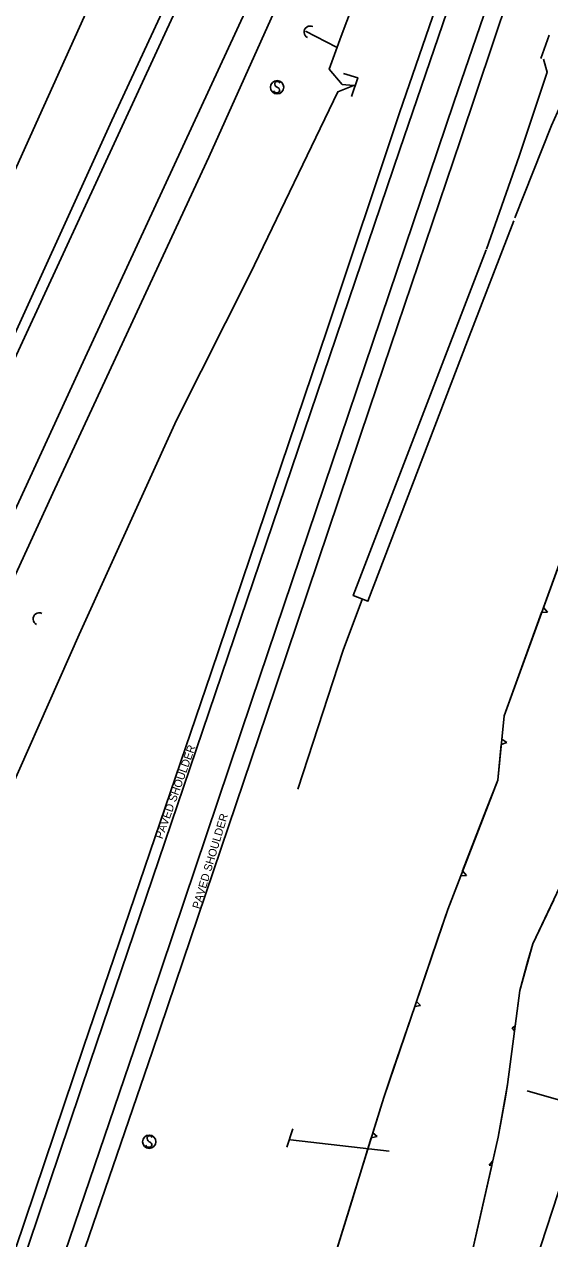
# Model space of a CAD drawing. Extents: x 978516 to 993312, y 1836504 to 1846212.
# Drawn here: x 982007 to 982203.8, y 1842943.3 to 1843398.7 of the extents above; entities that cross this region are included whole.
import ezdxf

# ---------------------------------------------------------------- set-up
doc = ezdxf.new("R2010")
doc.units = 0
for name, color, linetype in [('S_CROSS_DRAIN', 7, 'Continuous'), ('S_EDGE_PAVEMENT', 7, 'Continuous'), ('S_HEADWALL', 7, 'Continuous'), ('S_SHOULDER', 7, 'Continuous'), ('S_SHOULDER_ANNOT', 7, 'Continuous'), ('S_SIDE_DRAIN', 7, 'Continuous'), ('S_SIGN', 7, 'Continuous'), ('S_STREAM', 7, 'Continuous'), ('S_TREE', 7, 'Continuous'), ('S_UTILITY_POLE', 7, 'Continuous')]:
    doc.layers.add(name, color=color, linetype=linetype)

msp = doc.modelspace()

# ---------------------------------------------------------------- linework, layer by layer
at = {"layer": 'S_CROSS_DRAIN'}
for centre in [(982114.09, 1843395.75), (982012.56, 1843175.7)]:
    msp.add_arc(centre, 2.3, 63.9932, 244.3223, dxfattribs=at)
at = {"layer": 'S_EDGE_PAVEMENT'}
for points in [[(981789.25, 1842808.86), (981838.12, 1842914.35), (981901.96, 1843053.16), (981984.85, 1843233.32), (982064.19, 1843405.17), (982101.67, 1843487.19)], [(982119.03, 1843466.37), (982096.74, 1843418.67), (982029, 1843272.11), (981977.78, 1843160.81), (981902.68, 1842997.65), (981844.43, 1842871.29), (981807.01, 1842789.3)], [(981980.93, 1842857.43), (981993.13, 1842895.59), (982031.59, 1843009.45), (982073.75, 1843133.55), (982147.74, 1843351.74), (982186.25, 1843464.79)], [(982198.69, 1843459.03), (982167.94, 1843369.35), (982092.06, 1843144.9), (982049.98, 1843019.68), (982011.04, 1842905.36)]]:
    msp.add_lwpolyline(points, dxfattribs=at)
at = {"layer": 'S_HEADWALL'}
for points in [[(982203.6, 1843394.58), (982200.48, 1843385.88)], [(982129.55, 1843371.56), (982131.89, 1843378.63), (982126.6, 1843380.23)], [(982107.55, 1842984.52), (982105.39, 1842977.56)]]:
    msp.add_lwpolyline(points, dxfattribs=at)
at = {"layer": 'S_SHOULDER'}
for points in [[(982097.08, 1843486.24), (982039.8, 1843362.56), (981995.19, 1843264.75), (981952.2, 1843172.24), (981881.72, 1843019.31), (981832.85, 1842912.29), (981784.9, 1842808.77)], [(982180.73, 1843461.94), (982147.57, 1843365.49), (982120.53, 1843284.55), (982077.03, 1843155.6), (982029.21, 1843015.14), (981988.83, 1842895.7)], [(981819.67, 1842793.77), (981885.9, 1842937.09), (981960.15, 1843097.91), (982018.44, 1843224.46), (982076.14, 1843348.88), (982122.38, 1843451.81)], [(982001.56, 1842855.88), (982025.44, 1842927.27), (982055.02, 1843013.64), (982097.73, 1843140.01), (982136.34, 1843254.59), (982170.44, 1843355.4), (982200.83, 1843445.96), (982201.2, 1843446.46)]]:
    msp.add_lwpolyline(points, dxfattribs=at)
at = {"layer": 'S_SIDE_DRAIN'}
for points in [[(982190.77, 1843326.16), (982204.49, 1843360.78), (982216.82, 1843388.22), (982265.15, 1843533.27), (982345.6, 1843770.02), (982377.6, 1843864.76), (982415.16, 1843969.37), (982453.7, 1844066.63), (982477.92, 1844125.85), (982508.24, 1844191.94)], [(982201.53, 1843385.63), (982202.93, 1843380.74), (982192.41, 1843349.19), (982180.1, 1843314.37)]]:
    msp.add_lwpolyline(points, dxfattribs=at)
at = {"layer": 'S_SIGN'}
for centre in [(982101.69, 1843375.07), (982053.79, 1842979.64)]:
    msp.add_circle(centre, 2.49, dxfattribs=at)
for centre, radius, start, end in [((982102.37, 1843376.4), 1.5, 167.1196, 241.9813), ((982101.76, 1843376.34), 0.95, 16.5258, 156.8957), ((982101.54, 1843374.25), 1.28, 204.641, 335.359), ((982101.28, 1843373.73), 1.4, 358.6529, 73.7063), ((982054.47, 1842980.97), 1.5, 167.1196, 241.9813), ((982053.86, 1842980.91), 0.95, 16.5258, 156.8957), ((982053.37, 1842978.3), 1.4, 358.6529, 73.7063), ((982053.63, 1842978.82), 1.28, 204.641, 335.359)]:
    msp.add_arc(centre, radius, start, end, dxfattribs=at)
at = {"layer": 'S_STREAM'}
for points in [[(982285.9, 1843789.63), (982236.76, 1843677.07), (982202.56, 1843582.01), (982185.75, 1843531.1), (982159.54, 1843473.99), (982138.38, 1843428.1), (982125.65, 1843394.21), (982121.21, 1843381.85), (982126.09, 1843376.07), (982130.36, 1843375.68)], [(981978.35, 1843288.32), (982014.3, 1843368), (982033.99, 1843411.83)], [(982123.95, 1843390.14), (982112.37, 1843396.12)], [(982130.67, 1843375.87), (982124.43, 1843373.38), (982091.6, 1843305.09), (982064.06, 1843250.26), (982027.58, 1843169.81), (981993.6, 1843093.36), (981975.63, 1843051.79), (981965.53, 1843030.7), (981943.1, 1842985.12), (981911.5, 1842921.4), (981867.59, 1842836.56), (981838.87, 1842783.35)], [(982179.99, 1843314.06), (982130.22, 1843184.46), (982135.73, 1843182.32), (982172.99, 1843280.01), (982190.43, 1843325.01)], [(982133.69, 1843183.36), (982126.48, 1843164), (982109.48, 1843111.79)], [(982277.55, 1842958.19), (982261.58, 1842967.88), (982242.05, 1842982.94), (982232.41, 1842987.57), (982219.33, 1842991.88), (982195.45, 1842998.69)], [(982106.76, 1842980.31), (982143.71, 1842976.12)]]:
    msp.add_lwpolyline(points, dxfattribs=at)
at = {"layer": 'S_TREE'}
for p, q in [((982203.01, 1843178.27), (982201.5, 1843179.93)), ((982200.83, 1843178.09), (982203.01, 1843178.27)), ((982185.7, 1843128.65), (982187.79, 1843129.39)), ((982187.79, 1843129.39), (982185.89, 1843130.61)), ((982170.51, 1843079.33), (982172.7, 1843079.51)), ((982172.7, 1843079.51), (982171.21, 1843081.17)), ((982153.26, 1843030.35), (982155.47, 1843030.69)), ((982155.47, 1843030.69), (982153.9, 1843032.21)), ((982190.9, 1843023.01), (982189.8, 1843022.31)), ((982189.8, 1843022.31), (982190.65, 1843021.06)), ((982136.99, 1842981.11), (982139.23, 1842981.64)), ((982139.23, 1842981.64), (982137.57, 1842982.98)), ((982182.56, 1842972.48), (982181.15, 1842970.83)), ((982181.15, 1842970.83), (982182.16, 1842970.7))]:
    msp.add_line(p, q, dxfattribs=at)
for points in [[(982300.44, 1843395.05), (982280.62, 1843319.54), (982253.69, 1843236.78), (982235.63, 1843168.07), (982215.41, 1843091.54), (982197.48, 1843053.9), (982192.61, 1843036.31), (982188.09, 1843001.09), (982184.58, 1842981.39), (982173.44, 1842932.28)], [(982066.85, 1842706.71), (982107.58, 1842847.49), (982117.6, 1842918.34), (982141.66, 1842996.22), (982165.62, 1843066.68), (982184.39, 1843115.28), (982186.75, 1843139.36), (982211.23, 1843206.68), (982228.85, 1843271.54), (982268.69, 1843371.35)], [(982201.5, 1843179.93), (982210.04, 1843203.43)], [(982192.29, 1843154.59), (982200.83, 1843178.09)], [(982185.89, 1843130.61), (982186.75, 1843139.36), (982192.29, 1843154.59)], [(982180.22, 1843104.49), (982184.39, 1843115.28), (982185.7, 1843128.65)], [(982171.21, 1843081.17), (982180.22, 1843104.49)], [(982161.94, 1843055.86), (982165.62, 1843066.68), (982170.51, 1843079.33)], [(982205.34, 1843070.41), (982197.48, 1843053.9), (982195.7, 1843047.45)], [(982153.9, 1843032.21), (982161.94, 1843055.86)], [(982195.7, 1843047.45), (982192.61, 1843036.31), (982190.9, 1843023.01)], [(982145.22, 1843006.7), (982153.26, 1843030.35)], [(982190.65, 1843021.06), (982188.09, 1843001.09), (982187.24, 1842996.31)], [(982137.57, 1842982.98), (982141.66, 1842996.22), (982145.22, 1843006.7)], [(982187.24, 1842996.31), (982184.58, 1842981.39), (982182.56, 1842972.48)], [(982129.65, 1842957.35), (982136.99, 1842981.11)], [(982182.16, 1842970.7), (982177.03, 1842948.08)], [(982122.31, 1842933.58), (982129.65, 1842957.35)], [(982177.03, 1842948.08), (982173.44, 1842932.28), (982170.23, 1842925.58)]]:
    msp.add_lwpolyline(points, dxfattribs=at)
at = {"layer": 'S_UTILITY_POLE'}
msp.add_lwpolyline([(982373.53, 1843470.23), (982185.69, 1842895.12)], dxfattribs=at)

# ---------------------------------------------------------------- texts
at = {"layer": 'S_SHOULDER_ANNOT'}
for rotation, p in [(70.2386, (982058.71, 1843092.94)), (73.313, (982072.71, 1843066.71))]:
    msp.add_text('PAVED SHOULDER', height=3.0003, rotation=rotation, dxfattribs=at).set_placement(p)

doc.saveas('drawing.dxf')
